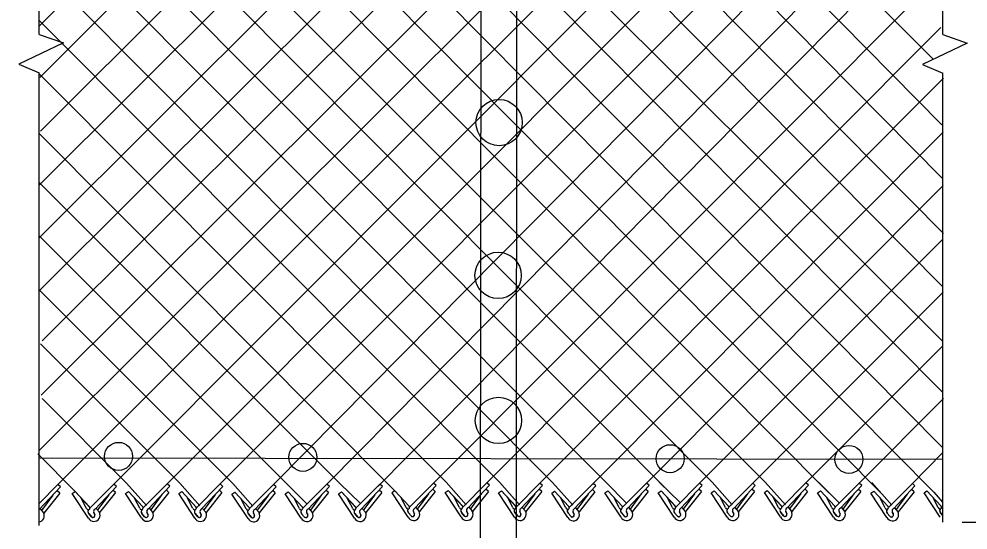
# Model space of a CAD drawing. Extents: x 0 to 1270, y 0 to 830.
# Drawn here: x 354.6 to 436.9, y 190.4 to 234.6 of the extents above; entities that cross this region are included whole.
import ezdxf

# ---------------------------------------------------------------- set-up
doc = ezdxf.new("R2010")
doc.units = 0
for name, color, linetype in [('CT_Dimensions', 7, 'Continuous'), ('sb_Chainlink Fence', 7, 'Continuous'), ('sb_Existing Structural Steel', 7, 'Continuous')]:
    doc.layers.add(name, color=color, linetype=linetype)

msp = doc.modelspace()

# ---------------------------------------------------------------- linework, layer by layer
at = {"layer": 'CT_Dimensions'}
msp.add_line((436.37, 191.054), (438.521, 191.054), dxfattribs=at)
at = {"layer": 'sb_Chainlink Fence'}
for p, q in [((356.406, 233.309), (356.414, 262.463)), ((434.702, 233.288), (434.709, 262.136)), ((356.442, 229.584), (384.581, 257.699)), ((383.507, 257.697), (434.66, 206.761)), ((372.09, 194.353), (434.714, 257.072)), ((356.371, 197.227), (415.062, 255.784)), ((356.572, 202.06), (410.452, 255.771)), ((358.027, 194.303), (419.673, 255.817)), ((362.869, 194.351), (424.288, 255.875)), ((367.479, 194.362), (428.9, 255.873)), ((395.449, 255.777), (434.754, 216.045)), ((400.064, 255.836), (434.653, 220.852)), ((404.676, 255.834), (434.63, 225.485)), ((409.286, 255.854), (433.827, 231.176)), ((356.37, 211.061), (401.16, 255.743)), ((356.387, 234.027), (378.087, 255.644)), ((356.398, 220.252), (391.932, 255.687)), ((356.421, 215.703), (396.547, 255.745)), ((356.501, 224.927), (387.322, 255.653)), ((356.652, 206.757), (405.769, 255.763)), ((358.308, 255.535), (419.32, 194.515)), ((363.156, 255.625), (424.835, 193.6)), ((367.767, 255.658), (429.415, 193.493)), ((372.382, 255.716), (434.027, 193.519)), ((376.994, 255.715), (434.68, 197.514)), ((381.604, 255.735), (434.671, 202.32)), ((390.839, 255.744), (434.658, 211.489)), ((356.583, 252.944), (414.71, 194.503)), ((376.705, 194.319), (434.717, 252.934)), ((356.569, 248.313), (411.033, 193.621)), ((381.317, 194.344), (434.653, 248.223)), ((356.213, 244.01), (405.504, 194.497)), ((385.729, 194.143), (434.713, 243.649)), ((356.429, 239.127), (400.892, 194.471)), ((390.573, 194.43), (434.674, 238.659)), ((356.375, 234.539), (396.277, 194.505)), ((395.183, 194.442), (434.543, 233.906)), ((356.406, 233.309), (358.516, 232.565)), ((434.702, 233.288), (436.812, 232.544)), ((358.516, 232.565), (354.646, 230.727)), ((436.812, 232.544), (432.942, 230.706)), ((354.646, 230.727), (356.405, 229.967)), ((432.942, 230.706), (434.701, 229.947)), ((356.363, 229.923), (391.666, 194.515)), ((356.395, 190.764), (356.405, 229.967)), ((399.794, 194.433), (434.771, 229.514)), ((434.691, 191.052), (434.701, 229.947)), ((356.421, 224.682), (387.229, 193.769)), ((404.409, 194.398), (434.734, 224.828)), ((356.39, 220.483), (382.41, 194.42)), ((409.021, 194.424), (434.734, 220.219)), ((356.36, 215.873), (378.699, 193.519)), ((413.631, 194.427), (434.635, 215.508)), ((356.429, 211.16), (373.188, 194.391)), ((418.227, 194.43), (434.735, 210.986)), ((356.512, 206.485), (368.573, 194.426)), ((422.838, 194.442), (434.669, 206.304)), ((356.642, 201.751), (363.962, 194.435)), ((427.448, 194.433), (434.76, 201.76)), ((413.126, 198.517), (413.168, 198.56)), ((356.269, 196.972), (359.525, 193.689)), ((356.385, 196.63), (434.708, 196.509)), ((356.397, 192.666), (358.027, 194.303)), ((356.407, 192.136), (358.254, 194.098)), ((358.254, 194.098), (358.027, 194.303)), ((359.352, 194.423), (359.352, 194.423)), ((360.792, 192.265), (362.869, 194.351)), ((361.249, 192.184), (363.095, 194.145)), ((363.095, 194.145), (362.869, 194.351)), ((363.962, 194.435), (365.699, 192.479)), ((365.403, 192.277), (367.479, 194.362)), ((365.859, 192.196), (367.706, 194.157)), ((367.706, 194.157), (367.479, 194.362)), ((368.573, 194.426), (370.31, 192.469)), ((370.013, 192.268), (372.09, 194.353)), ((370.47, 192.186), (372.316, 194.148)), ((372.316, 194.148), (372.09, 194.353)), ((373.188, 194.391), (374.925, 192.435)), ((374.629, 192.233), (376.705, 194.319)), ((375.085, 192.152), (376.932, 194.113)), ((376.932, 194.113), (376.705, 194.319)), ((377.8, 194.417), (379.599, 192.622)), ((379.241, 192.259), (381.317, 194.344)), ((379.697, 192.178), (381.544, 194.139)), ((381.544, 194.139), (381.317, 194.344)), ((382.41, 194.42), (384.248, 192.663)), ((383.851, 192.262), (385.927, 194.348)), ((384.307, 192.181), (386.154, 194.142)), ((386.154, 194.142), (385.927, 194.348)), ((388.496, 192.345), (390.573, 194.43)), ((388.953, 192.263), (390.8, 194.225)), ((390.8, 194.225), (390.573, 194.43)), ((391.666, 194.515), (393.404, 192.558)), ((393.107, 192.357), (395.183, 194.442)), ((393.563, 192.275), (395.41, 194.237)), ((395.41, 194.237), (395.183, 194.442)), ((396.277, 194.505), (398.014, 192.549)), ((397.717, 192.347), (399.794, 194.433)), ((398.174, 192.266), (400.02, 194.227)), ((400.02, 194.227), (399.794, 194.433)), ((400.892, 194.471), (402.63, 192.515)), ((402.333, 192.313), (404.409, 194.398)), ((402.789, 192.232), (404.636, 194.193)), ((404.636, 194.193), (404.409, 194.398)), ((405.504, 194.497), (407.303, 192.701)), ((406.945, 192.339), (409.021, 194.424)), ((407.401, 192.257), (409.248, 194.219)), ((409.248, 194.219), (409.021, 194.424)), ((410.114, 194.5), (411.952, 192.743)), ((411.555, 192.342), (413.631, 194.427)), ((412.011, 192.26), (413.858, 194.222)), ((413.858, 194.222), (413.631, 194.427)), ((414.71, 194.503), (416.448, 192.547)), ((416.151, 192.345), (418.227, 194.43)), ((416.608, 192.263), (418.454, 194.225)), ((418.454, 194.225), (418.227, 194.43)), ((419.32, 194.515), (421.058, 192.558)), ((420.761, 192.357), (422.838, 194.442)), ((421.218, 192.275), (423.064, 194.237)), ((423.064, 194.237), (422.838, 194.442)), ((423.931, 194.505), (425.739, 192.695)), ((425.372, 192.347), (427.448, 194.433)), ((425.828, 192.266), (427.675, 194.227)), ((427.675, 194.227), (427.448, 194.433)), ((428.546, 194.471), (430.284, 192.515)), ((429.987, 192.313), (432.064, 194.398)), ((430.444, 192.232), (432.29, 194.193)), ((432.29, 194.193), (432.064, 194.398)), ((357.582, 193.378), (356.611, 192.055)), ((358.177, 193.568), (356.796, 191.831)), ((358.177, 193.568), (357.95, 193.773)), ((359.269, 193.515), (359.525, 193.689)), ((360.664, 191.403), (359.269, 193.515)), ((359.525, 193.689), (360.759, 192.359)), ((359.525, 193.689), (360.767, 192.351)), ((362.424, 193.425), (361.452, 192.103)), ((363.019, 193.615), (361.637, 191.878)), ((363.019, 193.615), (362.792, 193.821)), ((363.879, 193.526), (364.135, 193.701)), ((365.274, 191.415), (363.879, 193.526)), ((364.135, 193.701), (365.369, 192.371)), ((364.135, 193.701), (365.377, 192.363)), ((367.034, 193.437), (366.062, 192.115)), ((367.629, 193.627), (366.247, 191.89)), ((367.629, 193.627), (367.402, 193.832)), ((368.49, 193.517), (368.745, 193.691)), ((369.885, 191.405), (368.49, 193.517)), ((368.745, 193.691), (369.98, 192.361)), ((368.745, 193.691), (369.988, 192.353)), ((371.645, 193.427), (370.673, 192.105)), ((372.239, 193.617), (370.858, 191.88)), ((372.239, 193.617), (372.013, 193.823)), ((373.105, 193.483), (373.361, 193.657)), ((374.5, 191.371), (373.105, 193.483)), ((373.361, 193.657), (374.595, 192.327)), ((373.361, 193.657), (374.603, 192.319)), ((376.26, 193.393), (375.288, 192.071)), ((376.855, 193.583), (375.473, 191.846)), ((376.855, 193.583), (376.628, 193.789)), ((377.718, 193.508), (377.973, 193.683)), ((379.112, 191.397), (377.718, 193.508)), ((377.973, 193.683), (379.207, 192.353)), ((377.973, 193.683), (379.215, 192.345)), ((380.872, 193.419), (379.901, 192.097)), ((381.467, 193.609), (380.086, 191.872)), ((381.467, 193.609), (381.24, 193.814)), ((382.327, 193.512), (382.583, 193.686)), ((383.722, 191.4), (382.327, 193.512)), ((382.583, 193.686), (383.817, 192.356)), ((382.583, 193.686), (383.825, 192.348)), ((385.482, 193.422), (384.51, 192.1)), ((386.077, 193.612), (384.695, 191.875)), ((386.077, 193.612), (385.85, 193.818)), ((386.97, 193.603), (387.225, 193.778)), ((388.368, 191.483), (386.973, 193.594)), ((387.229, 193.769), (388.463, 192.439)), ((387.229, 193.769), (388.471, 192.431)), ((390.128, 193.505), (389.156, 192.183)), ((390.723, 193.695), (389.341, 191.958)), ((390.723, 193.695), (390.496, 193.9)), ((391.584, 193.606), (391.839, 193.78)), ((392.978, 191.494), (391.584, 193.606)), ((391.839, 193.78), (393.073, 192.45)), ((391.839, 193.78), (393.081, 192.442)), ((394.738, 193.517), (393.767, 192.194)), ((395.333, 193.707), (393.952, 191.969)), ((395.333, 193.707), (395.106, 193.912)), ((396.194, 193.596), (396.45, 193.771)), ((397.589, 191.485), (396.194, 193.596)), ((396.45, 193.771), (397.684, 192.441)), ((396.45, 193.771), (397.692, 192.433)), ((399.349, 193.507), (398.377, 192.185)), ((399.943, 193.697), (398.562, 191.96)), ((399.943, 193.697), (399.717, 193.902)), ((400.81, 193.562), (401.065, 193.737)), ((402.204, 191.451), (400.81, 193.562)), ((401.065, 193.737), (402.299, 192.407)), ((401.065, 193.737), (402.307, 192.399)), ((403.964, 193.473), (402.993, 192.151)), ((404.559, 193.663), (403.178, 191.926)), ((404.559, 193.663), (404.332, 193.868)), ((405.422, 193.588), (405.677, 193.762)), ((406.816, 191.476), (405.422, 193.588)), ((405.677, 193.762), (406.911, 192.432)), ((405.677, 193.762), (406.919, 192.424)), ((408.576, 193.499), (407.605, 192.176)), ((409.171, 193.689), (407.79, 191.951)), ((409.171, 193.689), (408.944, 193.894)), ((410.031, 193.591), (410.287, 193.766)), ((411.426, 191.479), (410.031, 193.591)), ((410.287, 193.766), (411.521, 192.435)), ((410.287, 193.766), (411.529, 192.428)), ((413.186, 193.502), (412.214, 192.179)), ((413.781, 193.692), (412.4, 191.955)), ((413.781, 193.692), (413.554, 193.897)), ((414.628, 193.594), (414.883, 193.769)), ((416.023, 191.483), (414.628, 193.594)), ((414.883, 193.769), (416.117, 192.439)), ((414.883, 193.769), (416.125, 192.431)), ((417.782, 193.505), (416.811, 192.183)), ((418.377, 193.695), (416.996, 191.958)), ((418.377, 193.695), (418.15, 193.9)), ((419.238, 193.606), (419.493, 193.78)), ((420.633, 191.494), (419.238, 193.606)), ((419.493, 193.78), (420.727, 192.45)), ((419.493, 193.78), (420.735, 192.442)), ((422.392, 193.517), (421.421, 192.194)), ((422.987, 193.707), (421.606, 191.969)), ((422.987, 193.707), (422.761, 193.912)), ((423.849, 193.596), (424.104, 193.771)), ((425.243, 191.485), (423.849, 193.596)), ((424.104, 193.771), (425.338, 192.441)), ((424.104, 193.771), (425.346, 192.433)), ((427.003, 193.507), (426.032, 192.185)), ((427.598, 193.697), (426.217, 191.96)), ((427.598, 193.697), (427.371, 193.902)), ((428.464, 193.562), (428.719, 193.737)), ((429.859, 191.451), (428.464, 193.562)), ((428.719, 193.737), (429.953, 192.407)), ((428.719, 193.737), (429.961, 192.399)), ((431.618, 193.473), (430.647, 192.151)), ((432.213, 193.663), (430.832, 191.926)), ((432.213, 193.663), (431.987, 193.868)), ((433.076, 193.588), (433.331, 193.762)), ((434.471, 191.476), (433.076, 193.588)), ((433.331, 193.762), (434.566, 192.432)), ((433.331, 193.762), (434.573, 192.424)), ((433.915, 193.645), (434.676, 192.788)), ((360.505, 192.236), (360.041, 193.124)), ((365.115, 192.248), (364.651, 193.136)), ((369.726, 192.238), (369.261, 193.126)), ((374.341, 192.204), (373.877, 193.092)), ((378.953, 192.23), (378.489, 193.118)), ((383.563, 192.233), (383.099, 193.121)), ((388.209, 192.316), (387.745, 193.204)), ((392.82, 192.327), (392.355, 193.216)), ((397.43, 192.318), (396.966, 193.206)), ((402.046, 192.284), (401.581, 193.172)), ((406.658, 192.309), (406.193, 193.198)), ((411.267, 192.313), (410.803, 193.201)), ((415.864, 192.316), (415.399, 193.204)), ((420.474, 192.327), (420.009, 193.216)), ((425.085, 192.318), (424.62, 193.206)), ((429.7, 192.284), (429.235, 193.172)), ((434.312, 192.309), (433.847, 193.198)), ((356.485, 192.191), (356.768, 191.855)), ((356.488, 192.186), (356.77, 191.854)), ((356.768, 191.855), (356.789, 191.816)), ((356.789, 191.816), (356.807, 191.775)), ((360.923, 191.509), (360.691, 191.786)), ((360.691, 191.786), (360.946, 191.484)), ((361.221, 191.672), (361.128, 191.875)), ((361.128, 191.868), (361.221, 191.677)), ((361.326, 192.239), (361.61, 191.903)), ((361.33, 192.233), (361.611, 191.902)), ((361.61, 191.903), (361.631, 191.864)), ((361.631, 191.864), (361.648, 191.822)), ((365.533, 191.52), (365.301, 191.797)), ((365.301, 191.797), (365.556, 191.496)), ((365.832, 191.684), (365.738, 191.887)), ((365.738, 191.88), (365.831, 191.689)), ((365.937, 192.25), (366.22, 191.915)), ((365.94, 192.245), (366.221, 191.913)), ((366.22, 191.915), (366.241, 191.876)), ((366.241, 191.876), (366.259, 191.834)), ((370.143, 191.511), (369.912, 191.788)), ((369.912, 191.788), (370.167, 191.486)), ((370.442, 191.674), (370.349, 191.877)), ((370.349, 191.87), (370.442, 191.679)), ((370.547, 192.241), (370.831, 191.905)), ((370.551, 192.236), (370.832, 191.904)), ((370.831, 191.905), (370.852, 191.866)), ((370.852, 191.866), (370.869, 191.824)), ((374.759, 191.477), (374.527, 191.754)), ((374.527, 191.754), (374.782, 191.452)), ((375.058, 191.64), (374.964, 191.843)), ((374.964, 191.836), (375.057, 191.645)), ((375.163, 192.207), (375.446, 191.871)), ((375.166, 192.201), (375.447, 191.87)), ((375.446, 191.871), (375.467, 191.832)), ((375.467, 191.832), (375.485, 191.79)), ((379.371, 191.502), (379.14, 191.779)), ((379.14, 191.779), (379.394, 191.478)), ((379.67, 191.666), (379.576, 191.869)), ((379.576, 191.862), (379.669, 191.671)), ((379.775, 192.232), (380.058, 191.897)), ((379.778, 192.227), (380.06, 191.895)), ((380.058, 191.897), (380.079, 191.858)), ((380.079, 191.858), (380.097, 191.816)), ((383.981, 191.506), (383.749, 191.783)), ((383.749, 191.783), (384.004, 191.481)), ((384.28, 191.669), (384.186, 191.872)), ((384.186, 191.865), (384.279, 191.674)), ((384.385, 192.235), (384.668, 191.9)), ((384.388, 192.23), (384.669, 191.899)), ((384.668, 191.9), (384.689, 191.861)), ((384.689, 191.861), (384.707, 191.819)), ((388.627, 191.588), (388.395, 191.865)), ((388.395, 191.865), (388.65, 191.564)), ((388.925, 191.752), (388.832, 191.955)), ((388.832, 191.948), (388.925, 191.756)), ((389.03, 192.318), (389.314, 191.983)), ((389.034, 192.313), (389.315, 191.981)), ((389.314, 191.983), (389.335, 191.944)), ((389.335, 191.944), (389.353, 191.902)), ((393.237, 191.6), (393.006, 191.877)), ((393.006, 191.877), (393.26, 191.575)), ((393.536, 191.764), (393.442, 191.966)), ((393.442, 191.959), (393.536, 191.768)), ((393.641, 192.33), (393.924, 191.994)), ((393.644, 192.325), (393.926, 191.993)), ((393.924, 191.994), (393.945, 191.955)), ((393.945, 191.955), (393.963, 191.914)), ((397.848, 191.591), (397.616, 191.868)), ((397.616, 191.868), (397.871, 191.566)), ((398.146, 191.754), (398.053, 191.957)), ((398.053, 191.95), (398.146, 191.759)), ((398.251, 192.32), (398.535, 191.985)), ((398.255, 192.315), (398.536, 191.984)), ((398.535, 191.985), (398.556, 191.946)), ((398.556, 191.946), (398.573, 191.904)), ((402.463, 191.556), (402.232, 191.833)), ((402.232, 191.833), (402.486, 191.532)), ((402.762, 191.72), (402.668, 191.923)), ((402.668, 191.916), (402.762, 191.725)), ((402.867, 192.286), (403.15, 191.951)), ((402.87, 192.281), (403.152, 191.949)), ((403.15, 191.951), (403.171, 191.912)), ((403.171, 191.912), (403.189, 191.87)), ((407.075, 191.582), (406.844, 191.859)), ((406.844, 191.859), (407.098, 191.557)), ((407.374, 191.746), (407.28, 191.948)), ((407.281, 191.941), (407.374, 191.75)), ((407.479, 192.312), (407.762, 191.976)), ((407.483, 192.307), (407.764, 191.975)), ((407.762, 191.976), (407.783, 191.937)), ((407.783, 191.937), (407.801, 191.896)), ((411.685, 191.585), (411.453, 191.862)), ((411.453, 191.862), (411.708, 191.561)), ((411.984, 191.749), (411.89, 191.952)), ((411.89, 191.944), (411.983, 191.753)), ((412.089, 192.315), (412.372, 191.98)), ((412.092, 192.31), (412.374, 191.978)), ((412.372, 191.98), (412.393, 191.941)), ((412.393, 191.941), (412.411, 191.899)), ((416.281, 191.588), (416.05, 191.865)), ((416.05, 191.865), (416.305, 191.564)), ((416.58, 191.752), (416.486, 191.955)), ((416.487, 191.948), (416.58, 191.756)), ((416.685, 192.318), (416.968, 191.983)), ((416.689, 192.313), (416.97, 191.981)), ((416.968, 191.983), (416.989, 191.944)), ((416.989, 191.944), (417.007, 191.902)), ((420.891, 191.6), (420.66, 191.877)), ((420.66, 191.877), (420.915, 191.575)), ((421.19, 191.764), (421.097, 191.966)), ((421.097, 191.959), (421.19, 191.768)), ((421.295, 192.33), (421.579, 191.994)), ((421.299, 192.325), (421.58, 191.993)), ((421.579, 191.994), (421.599, 191.955)), ((421.599, 191.955), (421.617, 191.914)), ((425.502, 191.591), (425.271, 191.868)), ((425.271, 191.868), (425.525, 191.566)), ((425.801, 191.754), (425.707, 191.957)), ((425.708, 191.95), (425.801, 191.759)), ((425.906, 192.32), (426.189, 191.985)), ((425.91, 192.315), (426.191, 191.984)), ((426.189, 191.985), (426.21, 191.946)), ((426.21, 191.946), (426.228, 191.904)), ((430.117, 191.556), (429.886, 191.833)), ((429.886, 191.833), (430.141, 191.532)), ((430.416, 191.72), (430.323, 191.923)), ((430.323, 191.916), (430.416, 191.725)), ((430.521, 192.286), (430.805, 191.951)), ((430.525, 192.281), (430.806, 191.949)), ((430.805, 191.951), (430.825, 191.912)), ((430.825, 191.912), (430.843, 191.87)), ((434.691, 191.628), (434.498, 191.859)), ((434.498, 191.859), (434.67, 191.656))]:
    msp.add_line(p, q, dxfattribs=at)
for centre in [(363.275, 196.744), (379.245, 196.661), (411.072, 196.544), (426.565, 196.483)]:
    msp.add_circle(centre, 1.214, dxfattribs=at)
for centre, radius, start, end in [((392.964, 192.353), 0.146, 189.93044, 40.97854), ((420.618, 192.353), 0.146, 189.93044, 40.97854), ((356.302, 191.593), 0.535, 280.19508, 29.22687), ((360.649, 192.261), 0.146, 189.93044, 40.97854), ((360.84, 191.948), 0.22, 126.99475, 219.79834), ((360.846, 191.948), 0.224, 127.76564, 226.33281), ((361.144, 191.64), 0.535, 206.32022, 29.22687), ((361.056, 191.62), 0.174, 219.86319, 17.48524), ((361.056, 191.619), 0.175, 230.7826, 19.26564), ((361.35, 191.966), 0.24, 114.84217, 203.51672), ((365.26, 192.273), 0.146, 189.93044, 40.97854), ((365.45, 191.96), 0.22, 126.99475, 219.79834), ((365.456, 191.959), 0.224, 127.76564, 226.33281), ((365.754, 191.652), 0.535, 206.32022, 29.22687), ((365.666, 191.632), 0.174, 219.86319, 17.48524), ((365.667, 191.631), 0.175, 230.7826, 19.26564), ((365.96, 191.978), 0.24, 114.84217, 203.51672), ((369.87, 192.264), 0.146, 189.93044, 40.97854), ((370.061, 191.95), 0.22, 126.99475, 219.79834), ((370.067, 191.95), 0.224, 127.76564, 226.33281), ((370.365, 191.642), 0.535, 206.32022, 29.22687), ((370.277, 191.622), 0.174, 219.86319, 17.48524), ((370.277, 191.621), 0.175, 230.7826, 19.26564), ((370.571, 191.968), 0.24, 114.84217, 203.51672), ((374.486, 192.229), 0.146, 189.93044, 40.97854), ((374.676, 191.916), 0.22, 126.99475, 219.79834), ((374.682, 191.916), 0.224, 127.76564, 226.33281), ((374.98, 191.608), 0.535, 206.32022, 29.22687), ((374.892, 191.588), 0.174, 219.86319, 17.48524), ((374.893, 191.587), 0.175, 230.7826, 19.26564), ((375.186, 191.934), 0.24, 114.84217, 203.51672), ((379.098, 192.255), 0.146, 189.93044, 40.97854), ((379.288, 191.942), 0.22, 126.99475, 219.79834), ((379.294, 191.941), 0.224, 127.76564, 226.33281), ((379.592, 191.634), 0.535, 206.32022, 29.22687), ((379.504, 191.614), 0.174, 219.86319, 17.48524), ((379.505, 191.613), 0.175, 230.7826, 19.26564), ((379.798, 191.96), 0.24, 114.84217, 203.51672), ((383.708, 192.258), 0.146, 189.93044, 40.97854), ((383.898, 191.945), 0.22, 126.99475, 219.79834), ((383.904, 191.945), 0.224, 127.76564, 226.33281), ((384.202, 191.637), 0.535, 206.32022, 29.22687), ((384.114, 191.617), 0.174, 219.86319, 17.48524), ((384.115, 191.616), 0.175, 230.7826, 19.26564), ((384.408, 191.963), 0.24, 114.84217, 203.51672), ((388.354, 192.341), 0.146, 189.93044, 40.97854), ((388.544, 192.028), 0.22, 126.99475, 219.79834), ((388.55, 192.027), 0.224, 127.76564, 226.33281), ((388.848, 191.72), 0.535, 206.32022, 29.22687), ((388.76, 191.7), 0.174, 219.86319, 17.48524), ((388.761, 191.699), 0.175, 230.7826, 19.26564), ((389.054, 192.046), 0.24, 114.84217, 203.51672), ((393.154, 192.039), 0.22, 126.99475, 219.79834), ((393.16, 192.039), 0.224, 127.76564, 226.33281), ((393.458, 191.732), 0.535, 206.32022, 29.22687), ((393.37, 191.711), 0.174, 219.86319, 17.48524), ((393.371, 191.711), 0.175, 230.7826, 19.26564), ((393.664, 192.058), 0.24, 114.84217, 203.51672), ((397.574, 192.343), 0.146, 189.93044, 40.97854), ((397.765, 192.03), 0.22, 126.99475, 219.79834), ((397.771, 192.029), 0.224, 127.76564, 226.33281), ((398.069, 191.722), 0.535, 206.32022, 29.22687), ((397.981, 191.702), 0.174, 219.86319, 17.48524), ((397.981, 191.701), 0.175, 230.7826, 19.26564), ((398.275, 192.048), 0.24, 114.84217, 203.51672), ((402.19, 192.309), 0.146, 189.93044, 40.97854), ((402.38, 191.996), 0.22, 126.99475, 219.79834), ((402.386, 191.995), 0.224, 127.76564, 226.33281), ((402.684, 191.688), 0.535, 206.32022, 29.22687), ((402.596, 191.668), 0.174, 219.86319, 17.48524), ((402.597, 191.667), 0.175, 230.7826, 19.26564), ((402.89, 192.014), 0.24, 114.84217, 203.51672), ((406.802, 192.335), 0.146, 189.93044, 40.97854), ((406.992, 192.021), 0.22, 126.99475, 219.79834), ((406.998, 192.021), 0.224, 127.76564, 226.33281), ((407.296, 191.714), 0.535, 206.32022, 29.22687), ((407.208, 191.693), 0.174, 219.86319, 17.48524), ((407.209, 191.693), 0.175, 230.7826, 19.26564), ((407.502, 192.04), 0.24, 114.84217, 203.51672), ((411.412, 192.338), 0.146, 189.93044, 40.97854), ((411.602, 192.024), 0.22, 126.99475, 219.79834), ((411.608, 192.024), 0.224, 127.76564, 226.33281), ((411.906, 191.717), 0.535, 206.32022, 29.22687), ((411.818, 191.697), 0.174, 219.86319, 17.48524), ((411.819, 191.696), 0.175, 230.7826, 19.26564), ((412.112, 192.043), 0.24, 114.84217, 203.51672), ((416.008, 192.341), 0.146, 189.93044, 40.97854), ((416.198, 192.028), 0.22, 126.99475, 219.79834), ((416.204, 192.027), 0.224, 127.76564, 226.33281), ((416.502, 191.72), 0.535, 206.32022, 29.22687), ((416.414, 191.7), 0.174, 219.86319, 17.48524), ((416.415, 191.699), 0.175, 230.7826, 19.26564), ((416.708, 192.046), 0.24, 114.84217, 203.51672), ((420.809, 192.039), 0.22, 126.99475, 219.79834), ((420.815, 192.039), 0.224, 127.76564, 226.33281), ((421.113, 191.732), 0.535, 206.32022, 29.22687), ((421.025, 191.711), 0.174, 219.86319, 17.48524), ((421.025, 191.711), 0.175, 230.7826, 19.26564), ((421.318, 192.058), 0.24, 114.84217, 203.51672), ((425.229, 192.343), 0.146, 189.93044, 40.97854), ((425.419, 192.03), 0.22, 126.99475, 219.79834), ((425.425, 192.029), 0.224, 127.76564, 226.33281), ((425.723, 191.722), 0.535, 206.32022, 29.22687), ((425.635, 191.702), 0.174, 219.86319, 17.48524), ((425.636, 191.701), 0.175, 230.7826, 19.26564), ((425.929, 192.048), 0.24, 114.84217, 203.51672), ((429.844, 192.309), 0.146, 189.93044, 40.97854), ((430.035, 191.996), 0.22, 126.99475, 219.79834), ((430.041, 191.995), 0.224, 127.76564, 226.33281), ((430.339, 191.688), 0.535, 206.32022, 29.22687), ((430.251, 191.668), 0.174, 219.86319, 17.48524), ((430.251, 191.667), 0.175, 230.7826, 19.26564), ((430.544, 192.014), 0.24, 114.84217, 203.51672), ((434.456, 192.335), 0.146, 189.93044, 40.97854), ((434.647, 192.021), 0.22, 126.99475, 219.79834), ((434.653, 192.021), 0.224, 127.76564, 226.33281)]:
    msp.add_arc(centre, radius, start, end, dxfattribs=at)
at = {"layer": 'sb_Existing Structural Steel'}
for p, q in [((394.645, 189.502), (394.705, 259.709)), ((397.745, 189.572), (397.805, 259.708)), ((432.064, 194.398), (434.641, 197.024))]:
    msp.add_line(p, q, dxfattribs=at)
for centre in [(396.246, 225.662), (396.164, 212.431), (396.194, 199.857)]:
    msp.add_circle(centre, 2.006, dxfattribs=at)

doc.saveas('drawing.dxf')
